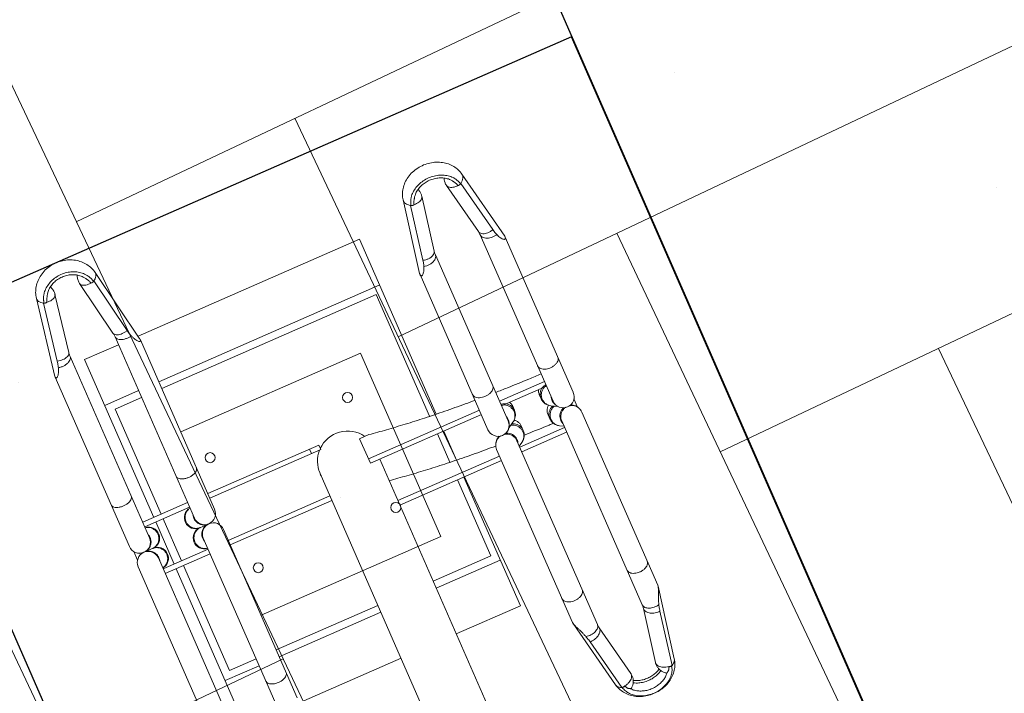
# Model space of a CAD drawing. Header units: metres. Extents: x 134157 to 138734, y 451157 to 455772.
# Tile 504 of 656: x 136619.703 to 136620.686, y 453797.764 to 453798.436. Entities that reach past the tile are written whole.
import ezdxf

# ---------------------------------------------------------------- set-up
doc = ezdxf.new("R2010")
doc.units = ezdxf.units.M
doc.linetypes.add('HIDDEN', pattern=[9.525, 6.35, -3.175])
doc.layers.add('-DR-alg-hulplijnen', color=210, linetype='Continuous', plot=False)
doc.layers.add('-DR-nw-gr-arc-gras', color=7, linetype='Continuous', true_color=0xb5d5a4)
for name, color, linetype in [('-DR-nw-inr-fietsparkeren Tulip enkele beugel', 2, 'Continuous'), ('-DR-nw-maatvoering', 3, 'Continuous'), ('VELOPA-FIG15HIDDEN', 1, 'HIDDEN'), ('VELOPA-FIG25', 1, 'Continuous')]:
    doc.layers.add(name, color=color, linetype=linetype)
doc.layers.add('-DR-nw-vh-arc-sbs df bruinrood Broeder Alarmstraat', color=7, linetype='Continuous', lineweight=9, true_color=0xd8beb6)
doc.styles.add('2-5TXT', font='arial.ttf')
doc.styles.add('Drong', font='txt', dxfattribs={"height": 1.8})
doc.dimstyles.new('Drong', dxfattribs={"dimtxt": 1.8, "dimasz": 2.5, "dimexe": 0, "dimexo": 0, "dimgap": 0.9, "dimtad": 1, "dimzin": 0, "dimdsep": 46, "dimtxsty": 'Drong', "dimblk": 'dimblk-wit', "dimcen": 0, "dimse1": 1, "dimse2": 1, "dimclrd": 256, "dimclre": 1, "dimclrt": 7, "dimadec": 0, "dimazin": 0, "dimtfac": 1, "dimtmove": 0, "dimatfit": 3, "dimfxl": 1, "dimtolj": 1, "dimtzin": 0, "dimarcsym": 0})
doc.dimstyles.new('VELOPA-drukwerk', dxfattribs={"dimscale": 0, "dimtxt": 2.5, "dimasz": 2, "dimexe": 1, "dimexo": 1, "dimgap": 1, "dimtad": 1, "dimdec": 0, "dimdsep": 46, "dimtxsty": '2-5TXT', "dimcen": 8, "dimadec": 1, "dimazin": 0, "dimtfac": 1, "dimtdec": 0, "dimtmove": 0, "dimatfit": 3, "dimfxl": 1, "dimtolj": 1, "dimtzin": 0, "dimarcsym": 0})
pattern_1 = [(115.335625, (136419.71802, 453326.2367), (-0.223681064, -0.105903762), [0.06, -0.187485]), (205.335625, (136419.71802, 453326.2367), (0.105903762, -0.223681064), [0.06, -0.187485])]

# ---------------------------------------------------------------- blocks, each defined once
blk = doc.blocks.new('*D482')
at = {"layer": '-DR-alg-hulplijnen', "color": 0, "lineweight": -2, "ltscale": 4, "transparency": 16777216}
for p, q in [((0, -770.72), (0, -1064.73)), ((3625, -770.72), (3625, -1064.73)), ((41.43, -1044.01), (3583.57, -1044.01))]:
    blk.add_line(p, q, dxfattribs=at)
at = {"layer": '-DR-alg-hulplijnen', "color": 0, "ltscale": 4, "transparency": 16777216}
for points in [[(41.43, -1037.1), (41.43, -1050.92), (0, -1044.01)], [(3583.57, -1037.1), (3583.57, -1050.92), (3625, -1044.01)]]:
    blk.add_solid(points, dxfattribs=at)
at = {"layer": 'Defpoints', "color": 0, "ltscale": 4, "transparency": 16777216}
for p in [(0, -750), (3625, -750), (3625, -1044.01)]:
    blk.add_point(p, dxfattribs=at)
at = {"layer": '-DR-alg-hulplijnen', "color": 0, "ltscale": 4, "transparency": 16777216, "insert": (1812.5, -996.83), "char_height": 51.792, "attachment_point": 5, "style": '2-5TXT'}
blk.add_mtext('\\A1;3625', dxfattribs=at)
blk = doc.blocks.new('*D481')
at = {"layer": '-DR-alg-hulplijnen', "color": 0, "lineweight": -2, "ltscale": 4, "transparency": 16777216}
for p, q in [((3645.72, 0), (4009.12, 0)), ((3988.4, -41.43), (3988.4, -708.57)), ((3645.72, -750), (4009.12, -750))]:
    blk.add_line(p, q, dxfattribs=at)
at = {"layer": '-DR-alg-hulplijnen', "color": 0, "ltscale": 4, "transparency": 16777216}
for points in [[(3981.5, -41.43), (3995.31, -41.43), (3988.4, 0)], [(3981.5, -708.57), (3995.31, -708.57), (3988.4, -750)]]:
    blk.add_solid(points, dxfattribs=at)
at = {"layer": 'Defpoints', "color": 0, "ltscale": 4, "transparency": 16777216}
for p in [(3625, 0), (3625, -750), (3988.4, -750)]:
    blk.add_point(p, dxfattribs=at)
at = {"layer": '-DR-alg-hulplijnen', "color": 0, "ltscale": 4, "transparency": 16777216, "insert": (3941.24, -375), "char_height": 51.792, "attachment_point": 5, "rotation": 90, "style": '2-5TXT'}
blk.add_mtext('\\A1;750', dxfattribs=at)
blk = doc.blocks.new('dimblk-wit')
at = {"color": 7}
blk.add_line((0, -0.33333), (0, 0.33333), dxfattribs=at)
blk.add_solid([(0, 0), (-0.8, 0.2), (-0.8, -0.2)], dxfattribs=at)
blk = doc.blocks.new('*D634')
at = {"layer": '-DR-nw-maatvoering', "lineweight": -2, "transparency": 16777216}
blk.add_line((136616.46966, 453791.64601), (136622.29683, 453806.2632), dxfattribs=at)
at = {"layer": 'Defpoints', "color": 0, "transparency": 16777216}
for p in [(136622.48198, 453806.72765), (136622.8896, 453806.56515), (136616.69212, 453791.01906)]:
    blk.add_point(p, dxfattribs=at)
at = {"layer": '-DR-nw-maatvoering', "lineweight": -2, "transparency": 16777216, "xscale": 0.5, "yscale": 0.5, "zscale": 0.5}
for p, rotation in [((136622.48198, 453806.72765), 68.26520454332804), ((136616.2845, 453791.18156), 248.2652045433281)]:
    blk.add_blockref('dimblk-wit', p, dxfattribs=dict(at, rotation=rotation))
at = {"layer": '-DR-nw-maatvoering', "color": 7, "transparency": 16777216, "insert": (136619.04541, 453799.08928), "char_height": 0.36, "attachment_point": 5, "rotation": 68.2652, "style": 'Drong'}
blk.add_mtext('\\A1;16.75', dxfattribs=at)
blk = doc.blocks.new('Fietsenrek Tulip enkel')
at = {"layer": '-DR-alg-hulplijnen', "ltscale": 4}
for p, q in [((0, -750), (0, 0)), ((1925, 0), (0, 0)), ((0, -750), (0, 0)), ((1925, -750), (0, -750))]:
    blk.add_line(p, q, dxfattribs=at)
at = {"layer": 'VELOPA-FIG15HIDDEN', "color": 252, "linetype": 'Continuous', "lineweight": 9}
for p, q in [((272.07, -212), (272.07, -163)), ((277.07, -212), (277.07, -163)), ((323.07, -212), (323.07, -163)), ((277.07, -355), (277.07, -234)), ((323.07, -344.85), (323.07, -234)), ((309.46, -395), (309.46, -516)), ((354.69, -516), (354.69, -405.15)), ((309.46, -538), (309.46, -587)), ((354.69, -587), (354.69, -538))]:
    blk.add_line(p, q, dxfattribs=at)
for points, start_tangent, end_tangent in [([(332.84, -405.15), (335.47, -423.24), (337.87, -442.53), (339.99, -462.76), (341.83, -483.8), (343.37, -505.54), (344.03, -516.62)], (0.154868, -0.987935), (0.055549, -0.998456)), ([(345.42, -546.95), (345.55, -550.64), (346.16, -573.73), (346.25, -578.43)], (0.036012, -0.999351), (0.016893, -0.999857))]:
    blk.add_spline(points, degree=3, dxfattribs=dict(at, start_tangent=start_tangent, end_tangent=end_tangent))
at = {"layer": 'VELOPA-FIG25', "color": 252, "linetype": 'Continuous', "lineweight": 9}
for p, q in [((103.45, -141.09), (24.76, -155.41)), ((103.5, -141.08), (104.33, -141)), ((289.07, -141), (104.33, -141)), ((295.31, -143), (304.89, -143)), ((494.84, -141), (311.07, -141)), ((90.53, -149.36), (31.82, -160.04)), ((299.22, -148), (300.84, -148)), ((300.07, -152), (300.07, -162)), ((87.18, -163.39), (28.48, -174.07)), ((289.07, -163), (91.51, -163)), ((507.49, -163), (311.07, -163)), ((328.07, -212), (328.07, -163)), ((272.07, -175), (100.07, -175)), ((100.07, -175), (100.07, -212)), ((150.07, -175), (150.07, -212)), ((323.07, -175), (277.07, -175)), ((500.07, -175), (328.07, -175)), ((450.07, -175), (450.07, -212)), ((272.07, -183), (157.57, -183)), ((157.57, -183), (157.57, -212)), ((323.07, -183), (277.07, -183)), ((442.57, -183), (328.07, -183)), ((442.57, -212), (442.57, -183)), ((28.48, -200.93), (87.18, -211.61)), ((31.82, -214.96), (90.53, -225.64)), ((91.51, -212), (289.07, -212)), ((300.07, -213), (300.07, -223)), ((311.07, -212), (507.49, -212)), ((103.45, -233.91), (24.76, -219.59)), ((100.07, -233.29), (100.07, -475)), ((104.33, -234), (103.5, -233.92)), ((104.33, -234), (289.07, -234)), ((150.07, -234), (150.07, -475)), ((157.57, -234), (157.57, -468)), ((272.07, -355), (272.07, -234)), ((311.07, -234), (494.84, -234)), ((328.07, -344.85), (328.07, -234)), ((442.57, -344.85), (442.57, -234)), ((450.07, -234), (450.07, -344.85)), ((500.07, -233.11), (500.07, -344.85)), ((277.07, -345), (272.07, -345)), ((298.66, -344.85), (630.26, -344.85)), ((277.07, -355), (272.07, -355)), ((309.46, -395), (282.68, -395)), ((282.68, -395), (282.68, -405)), ((304.54, -395), (304.54, -516)), ((309.46, -405.15), (630.25, -405.15)), ((359.61, -516), (359.61, -405.15)), ((442.57, -468), (442.57, -405.15)), ((450.07, -405.15), (450.07, -475)), ((500.07, -405.15), (500.07, -475)), ((157.57, -468), (290.3, -468)), ((309.46, -468), (340.45, -468)), ((359.61, -468), (442.57, -468)), ((290.91, -475), (100.07, -475)), ((341.06, -475), (309.46, -475)), ((500.07, -475), (359.61, -475)), ((155.58, -516.13), (81.68, -530.44)), ((155.61, -516.12), (156.75, -516)), ((325.91, -516), (156.75, -516)), ((536.17, -516), (347.52, -516)), ((537.37, -516.13), (536.17, -516)), ((537.4, -516.14), (610.29, -530.44)), ((144.87, -524.36), (89.71, -535.04)), ((337.15, -522.16), (336.35, -523.53)), ((615.29, -535.04), (560.89, -524.36)), ((140.88, -538.37), (85.72, -549.05)), ((325.91, -538), (144.71, -538)), ((304.54, -538), (304.54, -587)), ((329.17, -541.84), (332.98, -535.37)), ((548.04, -538), (347.52, -538)), ((353.35, -538), (351.08, -541.84)), ((359.61, -587), (359.61, -538)), ((551.78, -538.37), (552.61, -538.45)), ((606.18, -549.04), (551.78, -538.37)), ((314.45, -548), (318.8, -548)), ((340.72, -548), (336.36, -548)), ((85.72, -575.95), (140.88, -586.63)), ((318.8, -577), (314.45, -577)), ((336.36, -577), (340.72, -577)), ((551.78, -586.63), (606.18, -575.96)), ((89.71, -589.96), (144.87, -600.64)), ((144.71, -587), (325.83, -587)), ((332.98, -589.63), (329.17, -583.16)), ((347.52, -587), (548.04, -587)), ((351.08, -583.16), (353.35, -587)), ((551.78, -586.63), (552.61, -586.55)), ((560.89, -600.64), (615.29, -589.96)), ((155.58, -608.87), (81.68, -594.56)), ((537.38, -608.87), (610.29, -594.56)), ((156.75, -609), (155.61, -608.88)), ((156.75, -609), (325.83, -609)), ((332.17, -607), (341.13, -607)), ((336.13, -602), (336.66, -602)), ((336.35, -601.47), (337.15, -602.84)), ((347.52, -609), (536.17, -609)), ((536.17, -609), (537.38, -608.87))]:
    blk.add_line(p, q, dxfattribs=at)
at = {"layer": 'VELOPA-FIG25', "color": 252, "lineweight": 9, "ltscale": 4}
for p, q in [((204.68, -430.11), (204.68, -234)), ((404.68, -430.11), (404.68, -234)), ((204.68, -430.11), (404.68, -430.11))]:
    blk.add_line(p, q, dxfattribs=at)
at = {"layer": 'VELOPA-FIG25', "color": 252, "lineweight": 9}
for centre in [(240.07, -250.5), (360.07, -250.5), (240.07, -400.5), (360.07, -400.5)]:
    blk.add_circle(centre, 5, dxfattribs=at)
at = {"layer": 'VELOPA-FIG25', "color": 252, "linetype": 'Continuous', "lineweight": 9}
for centre, radius, start, end in [((289.07, -152), 11, 270, 90), ((311.07, -152), 11, 90, 270), ((289.07, -162), 11, 185.22659, 0), ((311.07, -162), 11, 180, 354.7786), ((289.07, -213), 11, 0, 174.77355), ((311.07, -213), 11, 5.22154, 180), ((289.07, -223), 11, 270, 90), ((311.07, -223), 11, 90, 270), ((298.44, -375), 30.15, 90, 135), ((300.07, -375), 30.25, 88.04586, 96.65236), ((298.44, -375), 30.15, 138.16915, 238.34468), ((325.98, -527), 11, 270, 90), ((325.98, -598), 11, 270, 90)]:
    blk.add_arc(centre, radius, start, end, dxfattribs=at)
for points, start_tangent, end_tangent in [([(104.33, -141), (105.18, -141.17), (105.6, -141.69), (105.47, -142.5), (104.77, -143.48), (103.53, -144.56), (101.77, -145.66), (99.6, -146.72), (97.03, -147.72)], (1, 0), (-0.941904, -0.335883)), ([(243.54, -163), (245.23, -162.55), (246.78, -161.25), (248.07, -159.2), (248.99, -156.57), (249.47, -153.57), (249.47, -150.43), (248.99, -147.43), (248.07, -144.8), (246.78, -142.75), (245.23, -141.45), (243.54, -141)], (1, 0), (-1, 0)), ([(24.76, -155.41), (19.14, -157.07), (13.87, -159.94), (9.11, -164.03), (5.22, -169.1), (2.33, -174.99), (0.59, -181.39), (0.07, -188.01), (0.77, -194.58), (2.64, -200.81), (5.58, -206.47), (9.41, -211.28), (14.05, -215.18), (19.19, -217.95), (24.76, -219.59)], (-0.983851, -0.178987), (0.983851, -0.178987)), ([(30.3, -157.97), (30.16, -157.81), (28.33, -156.25), (26.43, -155.44), (24.76, -155.41)], (-0.664445, 0.747337), (-0.984307, -0.176465)), ([(90.53, -149.36), (91.16, -152.21), (91.37, -155.1), (91.14, -157.8), (90.49, -160.13), (89.46, -161.93), (88.14, -163.06), (87.18, -163.39)], (0.285893, -0.958262), (-0.983181, -0.182632)), ([(97.03, -147.72), (95.09, -148.33), (92.92, -148.87), (90.53, -149.36)], (-0.941902, -0.335887), (-0.983851, -0.178987)), ([(91.51, -163), (93.18, -162.57), (94.71, -161.3), (95.99, -159.31), (96.92, -156.73), (97.43, -153.79), (97.46, -150.71), (97.03, -147.72)], (1, 0.000011), (-0.22413, 0.974559)), ([(289.16, -163.63), (292.17, -163.19), (295.02, -161.91), (297.39, -159.88), (299.08, -157.27), (299.96, -154.3), (300.07, -152.75)], (0.999968, 0.008039), (0, 1)), ([(310.99, -163.63), (308.23, -163.26), (305.57, -162.18), (303.3, -160.45), (301.55, -158.19), (300.45, -155.57), (300.07, -152.75)], (-0.999973, 0.00737), (0, 1)), ([(24.18, -163.89), (22.9, -164.83), (19.08, -168.65), (16.05, -173.35), (13.94, -178.73), (12.86, -184.53), (12.86, -190.47), (13.94, -196.27), (16.05, -201.65), (19.08, -206.35), (22.9, -210.17), (24.18, -211.11)], (-0.824515, -0.56584), (0.824513, -0.565843)), ([(26.44, -166.51), (23.96, -168.21), (20.78, -171.45), (18.25, -175.44), (16.49, -180.01), (15.59, -184.93), (15.58, -189.98), (16.47, -194.91), (18.22, -199.49), (20.75, -203.51), (23.94, -206.78), (26.44, -208.49)], (-0.868033, -0.496506), (0.868033, -0.496507)), ([(24.23, -163.85), (24.18, -163.89)], (-0.825955, -0.563736), (-0.824515, -0.56584)), ([(28.95, -161.43), (27.32, -162.1), (24.23, -163.85)], (-0.940515, -0.339753), (-0.825955, -0.563736)), ([(28.3, -165.34), (27.29, -165.99), (26.44, -166.51)], (-0.843505, -0.537121), (-0.868096, -0.496396)), ([(32.54, -163.59), (31.44, -163.84), (30.36, -164.21), (29.32, -164.73), (28.3, -165.34)], (-0.983851, -0.178987), (-0.843505, -0.537121)), ([(28.48, -174.07), (29.37, -173.77), (30.66, -172.72), (31.68, -171.06), (32.35, -168.88), (32.65, -166.34), (32.54, -163.59)], (0.983331, 0.181823), (-0.109832, 0.99395)), ([(29.97, -161.09), (28.95, -161.43)], (-0.95722, -0.289363), (-0.940515, -0.339753)), ([(32.13, -160.57), (29.97, -161.09)], (-0.983851, -0.178987), (-0.95722, -0.289363)), ([(31.82, -160.04), (30.3, -157.97)], (-0.522561, 0.852602), (-0.664445, 0.747337)), ([(32.13, -160.57), (31.98, -160.3), (31.82, -160.04)], (-0.492704, 0.870197), (-0.522561, 0.852602)), ([(32.54, -163.59), (32.66, -162.61), (32.52, -161.54), (32.13, -160.57)], (0.277119, 0.960836), (-0.492704, 0.870197)), ([(91.51, -163), (90.06, -163.04), (88.62, -163.17), (87.18, -163.39)], (-1, -0.00001), (-0.983851, -0.178987)), ([(278.22, -163), (279.07, -165.77), (280.76, -168.38), (283.13, -170.4), (285.98, -171.69), (289.07, -172.13)], (0.163153, -0.986601), (1, 0)), ([(285.53, -163.05), (285.98, -163.19), (288.99, -163.63)], (0.947786, -0.318908), (0.999968, -0.008039)), ([(288.99, -163.63), (289.07, -163.63)], (0.999968, -0.008039), (1, 0)), ([(289.07, -172.13), (292.17, -171.69), (295.02, -170.4), (297.39, -168.38), (299.08, -165.77), (299.96, -162.8), (300.05, -162)], (1, 0), (0.06937, 0.997591)), ([(289.07, -163.63), (289.16, -163.63)], (1, 0), (0.999968, 0.008039)), ([(300.05, -162), (300.07, -161.25)], (0.06937, 0.997591), (0, 1)), ([(300.1, -161.99), (300.07, -161.25)], (-0.069162, 0.997605), (0, 1)), ([(311.07, -172.13), (308.23, -171.76), (305.57, -170.67), (303.3, -168.94), (301.55, -166.69), (300.45, -164.07), (300.1, -161.99)], (-1, 0), (-0.069162, 0.997605)), ([(311.07, -163.63), (310.99, -163.63)], (-1, 0), (-0.999973, 0.00737)), ([(321.93, -163.01), (321.7, -164.07), (320.6, -166.69), (318.85, -168.94), (316.57, -170.67), (313.92, -171.76), (311.07, -172.13)], (-0.163854, -0.986485), (-1, 0)), ([(311.16, -163.63), (311.07, -163.63)], (-0.999973, -0.00737), (-1, 0)), ([(314.58, -163.06), (313.92, -163.26), (311.16, -163.63)], (-0.948795, -0.315892), (-0.999973, -0.00737)), ([(28.48, -174.07), (24.93, -174.25), (21.42, -173.52), (19.89, -172.88)], (-0.983851, -0.178987), (-0.898158, 0.439672)), ([(28.48, -200.93), (24.93, -200.75), (21.42, -201.48), (19.89, -202.12)], (-0.983851, 0.178987), (-0.898127, -0.439737)), ([(32.54, -211.41), (32.65, -208.66), (32.35, -206.12), (31.68, -203.94), (30.66, -202.28), (29.37, -201.23), (28.48, -200.93)], (0.109832, 0.99395), (-0.98333, 0.181828)), ([(278.22, -212), (279.07, -209.23), (280.76, -206.62), (283.13, -204.6), (285.98, -203.31), (289.07, -202.87)], (0.163151, 0.986601), (1, 0)), ([(289.07, -202.87), (292.17, -203.31), (295.02, -204.6), (297.39, -206.62), (299.08, -209.23), (299.96, -212.2), (300.05, -213)], (1, 0), (0.06937, -0.997591)), ([(311.07, -202.87), (308.23, -203.24), (305.57, -204.33), (303.3, -206.06), (301.55, -208.31), (300.45, -210.93), (300.1, -213.01)], (-1, 0), (-0.069162, -0.997605)), ([(321.93, -211.99), (321.7, -210.93), (320.6, -208.31), (318.85, -206.06), (316.57, -204.33), (313.92, -203.24), (311.07, -202.87)], (-0.163856, 0.986484), (-1, 0)), ([(24.18, -211.11), (24.23, -211.15)], (0.824513, -0.565843), (0.825955, -0.563736)), ([(24.23, -211.15), (27.32, -212.9), (28.95, -213.57)], (0.825955, -0.563736), (0.940547, -0.339662)), ([(26.44, -208.49), (27.28, -209), (28.29, -209.65)], (0.868097, -0.496395), (0.843367, -0.537337)), ([(28.29, -209.65), (29.31, -210.26), (30.35, -210.78), (31.43, -211.15), (32.54, -211.41)], (0.843367, -0.537337), (0.983851, -0.178987)), ([(28.95, -213.57), (29.97, -213.91)], (0.940547, -0.339662), (0.95722, -0.289363)), ([(29.97, -213.91), (32.13, -214.43)], (0.95722, -0.289363), (0.983851, -0.178987)), ([(30.3, -217.03), (31.82, -214.96)], (0.664445, 0.747337), (0.522561, 0.852602)), ([(32.13, -214.43), (31.98, -214.7), (31.82, -214.96)], (-0.492704, -0.870197), (-0.522561, -0.852602)), ([(32.54, -211.41), (32.66, -212.39), (32.52, -213.46), (32.13, -214.43)], (0.277119, -0.960836), (-0.492704, -0.870197)), ([(90.53, -225.64), (91.16, -222.79), (91.37, -219.9), (91.14, -217.2), (90.49, -214.87), (89.46, -213.07), (88.14, -211.94), (87.18, -211.61)], (0.285893, 0.958262), (-0.983181, 0.182632)), ([(87.18, -211.61), (88.62, -211.83), (90.06, -211.96), (91.51, -212)], (0.983851, -0.178987), (1, 0)), ([(91.51, -212), (93.18, -212.43), (94.71, -213.7), (95.99, -215.69), (96.92, -218.27), (97.43, -221.21), (97.46, -224.29), (97.03, -227.28)], (1, 0), (-0.224064, -0.974575)), ([(243.54, -212), (245.23, -212.45), (246.78, -213.75), (248.07, -215.8), (248.99, -218.43), (249.47, -221.43), (249.47, -224.57), (248.99, -227.57), (248.07, -230.2), (246.78, -232.25), (245.23, -233.55), (243.54, -234)], (1, 0), (-1, 0)), ([(285.53, -211.95), (285.98, -211.81), (288.99, -211.37)], (0.947784, 0.318914), (0.999968, 0.00804)), ([(288.99, -211.37), (289.07, -211.37)], (0.999968, 0.00804), (1, 0)), ([(289.07, -211.37), (289.16, -211.37)], (1, 0), (0.999968, -0.00804)), ([(289.16, -211.37), (292.17, -211.81), (295.02, -213.09), (297.39, -215.12), (299.08, -217.73), (299.96, -220.7), (300.07, -222.25)], (0.999968, -0.00804), (0, -1)), ([(300.05, -213), (300.07, -213.75)], (0.06937, -0.997591), (0, -1)), ([(310.99, -211.37), (308.23, -211.74), (305.57, -212.82), (303.3, -214.55), (301.55, -216.81), (300.45, -219.43), (300.07, -222.25)], (-0.999973, -0.00737), (0, -1)), ([(300.1, -213.01), (300.07, -213.75)], (-0.069162, -0.997605), (0, -1)), ([(311.07, -211.37), (310.99, -211.37)], (-1, 0), (-0.999973, -0.00737)), ([(311.16, -211.37), (311.07, -211.37)], (-0.999973, 0.00737), (-1, 0)), ([(314.58, -211.94), (313.92, -211.74), (311.16, -211.37)], (-0.948797, 0.315886), (-0.999973, 0.00737)), ([(466.99, -212), (468.59, -212.37), (470.07, -213.47), (471.34, -215.22), (472.32, -217.5), (472.94, -220.15), (473.15, -223), (472.94, -225.85), (472.32, -228.5), (471.34, -230.78), (470.07, -232.53), (468.59, -233.63), (466.99, -234)], (1, 0), (-1, 0)), ([(24.76, -219.59), (26.43, -219.56), (28.33, -218.75), (30.16, -217.19), (30.3, -217.03)], (0.984307, -0.176465), (0.664445, 0.747337)), ([(90.53, -225.64), (92.92, -226.13), (95.09, -226.67), (97.03, -227.28)], (0.983851, -0.178987), (0.941904, -0.335883)), ([(97.03, -227.28), (99.61, -228.29), (101.78, -229.34), (103.54, -230.45), (104.79, -231.53), (105.47, -232.51), (105.6, -233.31), (105.18, -233.83), (104.33, -234)], (0.941904, -0.335883), (-1, 0)), ([(301.7, -344.87), (300.51, -344.85)], (-0.99923, 0.039239), (-1, 0.000004)), ([(282.68, -405), (285.33, -423.24), (287.72, -442.53), (289.84, -462.76), (291.68, -483.8), (293.23, -505.54), (293.85, -516)], (0.155063, -0.987905), (0.055968, -0.998433)), ([(156.75, -516), (157.74, -516.17), (158.34, -516.69), (158.4, -517.5), (157.89, -518.48), (156.84, -519.56), (155.28, -520.66), (153.31, -521.72), (150.95, -522.72)], (1, 0), (-0.932927, -0.360065)), ([(287.55, -538), (289.46, -537.55), (291.21, -536.25), (292.67, -534.2), (293.71, -531.57), (294.25, -528.57), (294.25, -525.43), (293.71, -522.43), (292.67, -519.8), (291.21, -517.75), (289.46, -516.45), (287.55, -516)], (1, 0), (-1, 0)), ([(336.68, -525.38), (336.93, -524.15), (338.03, -521.5), (339.77, -519.22), (342.04, -517.47), (344.68, -516.37), (347.52, -516)], (0.146745, 0.989174), (1, 0.000001)), ([(347.52, -516), (344.82, -516.32), (342.3, -517.24), (340.16, -518.63), (338.46, -520.31), (337.15, -522.16)], (-1, -0.000001), (-0.508282, -0.86119)), ([(510.07, -538), (511.86, -537.63), (513.53, -536.53), (514.96, -534.78), (516.06, -532.5), (516.76, -529.85), (516.99, -527), (516.76, -524.15), (516.06, -521.5), (514.96, -519.22), (513.53, -517.47), (511.86, -516.37), (510.07, -516)], (1, 0), (-1, 0)), ([(554.41, -522.72), (551.44, -521.69), (548.66, -520.63), (546.07, -519.55), (543.64, -518.48), (541.37, -517.49), (539.33, -516.69), (537.55, -516.17), (537.37, -516.13)], (-0.951021, 0.309127), (-0.981045, 0.193781)), ([(81.68, -530.44), (76.3, -532.1), (71.23, -534.97), (66.6, -539.1), (62.84, -544.21), (60.06, -550.14), (58.41, -556.57), (57.95, -563.19), (58.65, -569.74), (60.46, -575.93), (63.32, -581.57), (67, -586.33), (71.46, -590.2), (76.36, -592.92), (81.68, -594.56)], (-0.981767, -0.19009), (0.981767, -0.19009)), ([(89.71, -535.04), (87.89, -532.81), (85.85, -531.25), (83.73, -530.44), (81.68, -530.44)], (-0.555703, 0.831381), (-0.98182, -0.189817)), ([(144.87, -524.36), (145.51, -527.21), (145.68, -530.1), (145.35, -532.8), (144.56, -535.13), (143.36, -536.93), (141.84, -538.06), (140.88, -538.37)], (0.298566, -0.954389), (-0.98157, -0.191104)), ([(144.71, -538), (146.59, -537.57), (148.32, -536.3), (149.77, -534.31), (150.82, -531.73), (151.39, -528.79), (151.43, -525.71), (150.95, -522.72)], (1, 0.000011), (-0.251596, 0.967832)), ([(150.95, -522.72), (149.15, -523.33), (147.11, -523.87), (144.87, -524.36)], (-0.932926, -0.360069), (-0.981767, -0.19009)), ([(346.77, -538.63), (343.93, -538.26), (341.27, -537.18), (338.98, -535.45), (337.21, -533.19), (336.16, -530.85)], (-1, 0), (-0.29808, 0.954541)), ([(336.37, -523.78), (337.07, -522.31), (337.15, -522.16)], (0.356714, 0.934214), (0.508346, 0.861153)), ([(347.52, -538), (344.68, -537.63), (342.04, -536.53), (339.77, -534.78), (338.03, -532.5), (336.93, -529.85), (336.68, -528.62)], (-1, 0), (-0.146748, 0.989174)), ([(548.04, -538), (549.72, -537.67), (551.31, -536.69), (552.7, -535.13), (553.8, -533.08), (554.56, -530.66), (554.93, -528.02), (554.88, -525.32), (554.41, -522.72)], (1, 0), (-0.256996, 0.966413)), ([(552.61, -538.45), (554.25, -538.15), (555.87, -537.28), (557.38, -535.88), (558.7, -534.03), (559.76, -531.82), (560.51, -529.39), (560.89, -526.85), (560.89, -524.36)], (1, 0), (-0.078086, 0.996947)), ([(560.89, -524.36), (558.61, -523.87), (556.45, -523.33), (554.41, -522.72)], (-0.981275, 0.192614), (-0.951021, 0.309127)), ([(610.29, -530.44), (612.26, -531.25), (613.96, -532.81), (615.29, -535.04)], (0.981263, -0.192671), (0.404108, -0.914711)), ([(610.29, -594.56), (615.62, -592.89), (620.65, -590.02), (625.25, -585.88), (628.98, -580.77), (631.73, -574.82), (633.36, -568.39), (633.81, -561.77), (633.11, -555.23), (631.31, -549.04), (628.48, -543.41), (624.83, -538.67), (620.4, -534.8), (615.56, -532.08), (610.29, -530.44)], (0.981275, 0.192614), (-0.981275, 0.192614)), ([(82.33, -539.07), (81.38, -539.83), (77.79, -543.65), (74.94, -548.35), (72.96, -553.73), (71.95, -559.53), (71.95, -565.47), (72.96, -571.27), (74.94, -576.65), (77.79, -581.35), (81.38, -585.17), (82.33, -585.93)], (-0.798743, -0.601673), (0.79874, -0.601676)), ([(82.37, -539.04), (82.33, -539.07)], (-0.800286, -0.599618), (-0.798743, -0.601673)), ([(86.48, -536.66), (85.53, -537.1), (82.37, -539.04)], (-0.920843, -0.389933), (-0.800286, -0.599618)), ([(90.44, -538.59), (89.4, -538.84), (88.39, -539.21), (87.39, -539.73), (86.41, -540.34), (85.41, -540.99), (84.78, -541.38)], (-0.981767, -0.19009), (-0.859726, -0.510755)), ([(85.72, -549.05), (86.61, -548.77), (88.09, -547.72), (89.28, -546.06), (90.1, -543.88), (90.49, -541.34), (90.44, -538.59)], (0.981648, 0.190704), (-0.099991, 0.994988)), ([(87.85, -536.14), (86.48, -536.66)], (-0.948914, -0.315534), (-0.920843, -0.389933)), ([(90.05, -535.57), (87.85, -536.14)], (-0.981767, -0.19009), (-0.948914, -0.315534)), ([(90.05, -535.57), (89.88, -535.3), (89.71, -535.04)], (-0.524241, 0.85157), (-0.555703, 0.831381)), ([(90.44, -538.59), (90.6, -537.61), (90.46, -536.54), (90.05, -535.57)], (0.330721, 0.943729), (-0.524241, 0.85157)), ([(144.71, -538), (143.42, -538.04), (142.14, -538.17), (140.88, -538.37)], (-1, -0.00001), (-0.981767, -0.19009)), ([(294.92, -538), (295.4, -550.64), (296.02, -573.73), (296.23, -587)], (0.041638, -0.999133), (0.011799, -0.99993)), ([(307.89, -538.01), (307.96, -538.57), (308.84, -541.57), (310.52, -544.2), (312.88, -546.25), (314.8, -547.24)], (0.090936, -0.995857), (0.930369, -0.366625)), ([(308.9, -538), (309.79, -540.77), (311.51, -543.38), (313.89, -545.4), (316.74, -546.69), (319.84, -547.13)], (0.174882, -0.984589), (1, 0)), ([(321.31, -538.05), (321.76, -538.19), (324.85, -538.63)], (0.947822, -0.3188), (1, 0)), ([(324.85, -538.63), (325.68, -538.6)], (1, 0), (0.997121, 0.075833)), ([(325.68, -538.6), (325.99, -538.57)], (0.997121, 0.075833), (0.994588, 0.103899)), ([(325.99, -538.57), (326.06, -538.57)], (0.994588, 0.103899), (0.993922, 0.110083)), ([(326.06, -538.57), (327.93, -538.19), (330.75, -536.91), (330.94, -536.78)], (0.993922, 0.110083), (0.829471, 0.55855)), ([(336.69, -547.23), (335.24, -546.53), (332.97, -544.78), (331.23, -542.5), (330.2, -540.06)], (-0.929245, 0.369464), (-0.277578, 0.960703)), ([(341.75, -547.13), (338.91, -546.76), (336.25, -545.67), (333.96, -543.94), (332.19, -541.69), (331.06, -539.07), (330.97, -538.73)], (-1, 0), (-0.240806, 0.970573)), ([(347.59, -538.6), (346.77, -538.63)], (-0.997167, -0.075223), (-1, 0)), ([(350.25, -538.06), (349.6, -538.26), (347.59, -538.6)], (-0.948032, -0.318175), (-0.997167, -0.075223)), ([(551.78, -538.37), (550.54, -538.16), (549.29, -538.04), (548.04, -538)], (-0.981275, 0.192614), (-1, 0)), ([(615.17, -538.59), (614.57, -541.34), (613.55, -543.88), (612.19, -546.06), (610.57, -547.72), (608.8, -548.77), (607.01, -549.12), (606.18, -549.04)], (-0.137409, -0.990514), (-0.981207, 0.192957)), ([(615.17, -538.59), (615.33, -536.8), (615.29, -535.04)], (0.137409, 0.990514), (-0.078086, 0.996947)), ([(615.17, -538.59), (615.5, -537.88), (615.67, -537.08), (615.68, -536.28), (615.51, -535.57)], (0.514283, 0.857621), (-0.361583, 0.93234)), ([(618.3, -540.09), (617.69, -539.56), (616.94, -539.13), (616.09, -538.82), (615.17, -538.59)], (-0.699873, 0.714268), (-0.981275, 0.192614)), ([(615.51, -535.57), (615.4, -535.3), (615.29, -535.04)], (-0.361583, 0.93234), (-0.404108, 0.914711)), ([(615.51, -589.43), (619.97, -587.9), (624.06, -585.17), (627.6, -581.35), (630.41, -576.65), (632.36, -571.27), (633.36, -565.47), (633.36, -559.53), (632.36, -553.73), (630.41, -548.35), (627.6, -543.65), (624.06, -539.83), (619.97, -537.1), (615.51, -535.57)], (0.981275, 0.192614), (-0.981275, 0.192614)), ([(620.02, -542.6), (619.97, -542.55), (619.74, -542.24), (619.49, -541.78), (619.18, -541.24), (618.79, -540.66), (618.3, -540.09)], (-0.791077, 0.611716), (-0.699873, 0.714268)), ([(84.78, -541.38), (82.28, -543.2), (79.31, -546.43), (76.96, -550.42), (75.31, -554.98), (74.45, -559.91), (74.44, -564.97), (75.28, -569.91), (76.92, -574.51), (79.28, -578.52), (82.26, -581.78), (84.78, -583.62)], (-0.859687, -0.510821), (0.859688, -0.510819)), ([(85.72, -549.05), (82.76, -549.29), (79.8, -548.87), (78.19, -548.35)], (-0.981767, -0.19009), (-0.930607, 0.36602)), ([(309.41, -546.77), (311.36, -547.55), (314.45, -548)], (0.887649, -0.460521), (1, 0)), ([(314.8, -547.24), (315.72, -547.55), (318.8, -548)], (0.930369, -0.366625), (1, 0)), ([(318.8, -548), (321.5, -547.68), (324.02, -546.76), (326.17, -545.36), (327.87, -543.68), (329.17, -541.84)], (1, 0), (0.508282, 0.86119)), ([(319.84, -547.13), (322.92, -546.69), (325.74, -545.4), (328.07, -543.38), (329.17, -541.84)], (1, 0), (0.508374, 0.861137)), ([(336.36, -548), (333.53, -547.63), (330.88, -546.53), (328.61, -544.78), (327.74, -543.79)], (-1, 0), (-0.616132, 0.787643)), ([(340.72, -548), (337.88, -547.63), (336.69, -547.23)], (-1, 0), (-0.929245, 0.369464)), ([(351.08, -541.84), (349.78, -543.69), (348.08, -545.37), (345.95, -546.75), (343.44, -547.68), (340.72, -548)], (-0.508282, -0.86119), (-1, 0)), ([(351.08, -541.84), (349.46, -543.94), (347.21, -545.67), (344.58, -546.76), (341.75, -547.13)], (-0.508346, -0.861153), (-1, 0)), ([(606.18, -549.04), (609.14, -549.29), (612.1, -548.87), (614.95, -547.79), (617.54, -546.07), (619.75, -543.74), (620.34, -542.91)], (0.981275, -0.192614), (0.548469, 0.836171)), ([(613.55, -576.69), (614.04, -575.8), (615.77, -571.71), (616.85, -567.24), (617.22, -562.57), (616.87, -557.88), (615.81, -553.39), (614.08, -549.28), (613.55, -548.31)], (0.504922, 0.863165), (-0.504948, 0.86315)), ([(615.6, -577.64), (617.08, -574.91), (618.77, -570.18), (619.63, -565.1), (619.63, -559.9), (618.77, -554.82), (617.08, -550.09), (615.6, -547.36)], (0.530484, 0.847695), (-0.530484, 0.847695)), ([(620.34, -542.86), (620.29, -542.82), (620.02, -542.6)], (-0.768077, 0.640357), (-0.782709, 0.622388)), ([(620.34, -582.14), (623.07, -579.34), (625.37, -575.8), (627.1, -571.71), (628.18, -567.24), (628.55, -562.57), (628.2, -557.88), (627.14, -553.39), (625.41, -549.28), (623.1, -545.71), (620.34, -542.86)], (0.768079, 0.640355), (-0.768077, 0.640357)), ([(85.72, -575.95), (82.76, -575.71), (79.8, -576.13), (78.19, -576.65)], (-0.981767, 0.19009), (-0.930623, -0.365979)), ([(90.44, -586.41), (90.49, -583.66), (90.1, -581.12), (89.28, -578.94), (88.09, -577.28), (86.61, -576.23), (85.72, -575.95)], (0.099991, 0.994988), (-0.981647, 0.190708)), ([(307.89, -586.99), (307.96, -586.43), (308.84, -583.43), (310.52, -580.8), (312.88, -578.75), (314.8, -577.76)], (0.090934, 0.995857), (0.930369, 0.366625)), ([(308.9, -587), (309.79, -584.23), (311.51, -581.62), (313.89, -579.6), (316.74, -578.31), (319.84, -577.87)], (0.17488, 0.98459), (1, 0)), ([(309.41, -578.23), (311.36, -577.45), (314.45, -577)], (0.887649, 0.460521), (1, 0)), ([(314.8, -577.76), (315.72, -577.45), (318.8, -577)], (0.930369, 0.366625), (1, 0)), ([(329.17, -583.16), (327.87, -581.32), (326.17, -579.64), (324.04, -578.25), (321.52, -577.33), (318.8, -577)], (-0.508282, 0.86119), (-1, 0)), ([(319.84, -577.87), (322.92, -578.31), (325.74, -579.6), (328.07, -581.62), (329.17, -583.16)], (1, 0), (0.508374, -0.861137)), ([(336.36, -577), (333.53, -577.37), (330.88, -578.47), (328.61, -580.22), (327.74, -581.21)], (-1, 0), (-0.616143, -0.787634)), ([(336.69, -577.77), (335.24, -578.47), (332.97, -580.22), (331.23, -582.5), (330.2, -584.94)], (-0.929245, -0.369464), (-0.277578, -0.960703)), ([(341.75, -577.87), (338.91, -578.24), (336.25, -579.33), (333.96, -581.06), (332.19, -583.31), (331.06, -585.93), (330.97, -586.27)], (-1, 0), (-0.240806, -0.970573)), ([(340.72, -577), (337.88, -577.37), (336.69, -577.77)], (-1, 0), (-0.929245, -0.369464)), ([(340.72, -577), (343.42, -577.32), (345.93, -578.24), (348.08, -579.63), (349.78, -581.31), (351.08, -583.16)], (1, 0), (0.508282, -0.86119)), ([(351.08, -583.16), (349.46, -581.06), (347.21, -579.33), (344.58, -578.24), (341.75, -577.87)], (-0.508346, 0.861153), (-1, 0)), ([(606.18, -575.96), (609.14, -575.71), (612.1, -576.13), (614.95, -577.21), (617.54, -578.93), (619.75, -581.26), (620.34, -582.09)], (0.981275, 0.192614), (0.548437, -0.836192)), ([(606.18, -575.96), (607.01, -575.88), (607.05, -575.88)], (0.981207, 0.192956), (0.999968, -0.007991)), ([(607.05, -575.88), (608.8, -576.23), (610.57, -577.28), (612.19, -578.94), (613.55, -581.12), (614.57, -583.66), (615.17, -586.41)], (0.999968, -0.007991), (0.137409, -0.990514)), ([(81.68, -594.56), (83.73, -594.56), (85.85, -593.75), (87.89, -592.19), (89.71, -589.96)], (0.98182, -0.189817), (0.555703, 0.831381)), ([(82.33, -585.93), (82.37, -585.96)], (0.79874, -0.601676), (0.800286, -0.599618)), ([(82.37, -585.96), (85.53, -587.9), (86.49, -588.34)], (0.800286, -0.599618), (0.920907, -0.389783)), ([(84.78, -583.62), (85.4, -584), (86.4, -584.65), (87.38, -585.26), (88.37, -585.78), (89.39, -586.15), (90.44, -586.41)], (0.859727, -0.510754), (0.981767, -0.19009)), ([(86.49, -588.34), (87.85, -588.86)], (0.920907, -0.389783), (0.948914, -0.315534)), ([(87.85, -588.86), (90.05, -589.43)], (0.948914, -0.315534), (0.981767, -0.19009)), ([(90.05, -589.43), (89.88, -589.7), (89.71, -589.96)], (-0.524241, -0.85157), (-0.555703, -0.831381)), ([(90.44, -586.41), (90.6, -587.39), (90.46, -588.46), (90.05, -589.43)], (0.330721, -0.943729), (-0.524241, -0.85157)), ([(144.87, -600.64), (145.51, -597.79), (145.68, -594.9), (145.35, -592.2), (144.56, -589.87), (143.36, -588.07), (141.84, -586.94), (140.88, -586.63)], (0.298566, 0.954389), (-0.98157, 0.191104)), ([(140.88, -586.63), (142.14, -586.83), (143.42, -586.96), (144.71, -587)], (0.981767, -0.19009), (1, 0)), ([(144.71, -587), (146.59, -587.43), (148.32, -588.7), (149.77, -590.69), (150.82, -593.27), (151.39, -596.21), (151.43, -599.29), (150.95, -602.28)], (1, 0), (-0.251534, -0.967848)), ([(287.55, -587), (289.46, -587.45), (291.21, -588.75), (292.67, -590.8), (293.71, -593.43), (294.25, -596.43), (294.25, -599.57), (293.71, -602.57), (292.67, -605.2), (291.21, -607.25), (289.46, -608.55), (287.55, -609)], (1, 0), (-1, 0)), ([(321.31, -586.95), (321.76, -586.81), (324.6, -586.37)], (0.94782, 0.318806), (0.999729, 0.023285)), ([(324.6, -586.37), (324.85, -586.37)], (0.999729, 0.023285), (1, 0)), ([(324.85, -586.37), (325.68, -586.4)], (1, 0), (0.99712, -0.075834)), ([(325.68, -586.4), (326.06, -586.43)], (0.99712, -0.075834), (0.993922, -0.110083)), ([(326.06, -586.43), (327.93, -586.81), (330.75, -588.09), (330.94, -588.22)], (0.993922, -0.110083), (0.829467, -0.558556)), ([(346.77, -586.37), (343.93, -586.74), (341.27, -587.82), (338.98, -589.55), (337.21, -591.81), (336.16, -594.15)], (-1, 0), (-0.298079, -0.954541)), ([(347.52, -587), (344.68, -587.37), (342.04, -588.47), (339.77, -590.22), (338.03, -592.5), (336.93, -595.15), (336.68, -596.38)], (-1, 0), (-0.146745, -0.989174)), ([(347.59, -586.4), (346.77, -586.37)], (-0.997167, 0.075223), (-1, 0)), ([(350.25, -586.94), (349.6, -586.74), (347.59, -586.4)], (-0.948034, 0.318169), (-0.997167, 0.075223)), ([(510.07, -587), (511.86, -587.37), (513.53, -588.47), (514.96, -590.22), (516.06, -592.5), (516.76, -595.15), (516.99, -598), (516.76, -600.85), (516.06, -603.5), (514.96, -605.78), (513.53, -607.53), (511.86, -608.63), (510.07, -609)], (1, 0), (-1, 0)), ([(548.04, -587), (549.29, -586.96), (550.54, -586.84), (551.78, -586.63)], (1, 0), (0.981275, 0.192614)), ([(548.04, -587), (549.72, -587.33), (551.31, -588.31), (552.7, -589.87), (553.8, -591.92), (554.56, -594.34), (554.93, -596.98), (554.88, -599.68), (554.41, -602.28)], (1, 0), (-0.25692, -0.966433)), ([(552.61, -586.55), (554.25, -586.85), (555.87, -587.72), (557.38, -589.12), (558.7, -590.97), (559.76, -593.18), (560.51, -595.61), (560.89, -598.15), (560.89, -600.64)], (1, 0), (-0.078086, -0.996947)), ([(615.29, -589.96), (613.96, -592.19), (612.26, -593.75), (610.29, -594.56)], (-0.404108, -0.914711), (-0.981263, -0.192671)), ([(615.17, -586.41), (616.08, -586.19), (616.93, -585.87), (617.68, -585.44), (618.3, -584.91)], (0.981275, 0.192614), (0.700127, 0.714018)), ([(615.17, -586.41), (615.33, -588.2), (615.29, -589.96)], (0.137409, -0.990514), (-0.078086, -0.996947)), ([(615.17, -586.41), (615.5, -587.12), (615.67, -587.92), (615.68, -588.72), (615.51, -589.43)], (0.514283, -0.857621), (-0.361583, -0.93234)), ([(615.51, -589.43), (615.4, -589.7), (615.29, -589.96)], (-0.361583, -0.93234), (-0.404108, -0.914711)), ([(618.3, -584.91), (618.79, -584.33), (619.19, -583.74), (619.49, -583.21), (619.75, -582.75), (619.97, -582.44), (620.02, -582.4)], (0.700127, 0.714018), (0.793419, 0.608675)), ([(620.02, -582.4), (620.27, -582.2), (620.34, -582.14)], (0.782709, 0.622388), (0.768079, 0.640355)), ([(336.68, -599.62), (336.93, -600.85), (337.59, -602.66)], (0.146748, -0.989174), (0.422468, -0.906378)), ([(144.87, -600.64), (147.11, -601.13), (149.15, -601.67), (150.95, -602.28)], (0.981767, -0.19009), (0.932927, -0.360064)), ([(150.95, -602.28), (153.31, -603.29), (155.29, -604.34), (156.85, -605.45), (157.9, -606.53), (158.4, -607.51), (158.34, -608.31), (157.74, -608.83), (156.75, -609)], (0.932927, -0.360064), (-1, 0)), ([(336.37, -601.22), (337.07, -602.69), (337.15, -602.84)], (0.356715, -0.934213), (0.508346, -0.861153)), ([(337.15, -602.84), (338.46, -604.69), (340.16, -606.37), (342.29, -607.75), (344.8, -608.68), (347.52, -609)], (0.508282, -0.86119), (1, 0)), ([(337.59, -602.66), (338.03, -603.5)], (0.422468, -0.906378), (0.498562, -0.866854)), ([(338.03, -603.5), (339.77, -605.78), (342.04, -607.53), (344.68, -608.63), (347.52, -609)], (0.498562, -0.866854), (1, 0)), ([(537.38, -608.87), (538.91, -608.46), (540.65, -607.81), (542.6, -606.98), (544.7, -606.05), (546.9, -605.09), (549.25, -604.14), (551.75, -603.19), (554.41, -602.28)], (0.981183, 0.193079), (0.951021, 0.309127)), ([(554.41, -602.28), (556.45, -601.67), (558.61, -601.13), (560.89, -600.64)], (0.95102, 0.309129), (0.981275, 0.192614))]:
    blk.add_spline(points, degree=3, dxfattribs=dict(at, start_tangent=start_tangent, end_tangent=end_tangent))
at = {"layer": '-DR-alg-hulplijnen', "ltscale": 4}
dim = blk.add_linear_dim(base=(3988.4, -750), p1=(3625, 0), p2=(3625, -750), angle=90, dimstyle='VELOPA-drukwerk', override={"dimscale": 20.716723}, dxfattribs=at)
dim.commit()
dim.dimension.update_dxf_attribs({"geometry": '*D481', "text_midpoint": (3941.24, -375)})
dim = blk.add_linear_dim(base=(3625, -1044.01), p1=(0, -750), p2=(3625, -750), dimstyle='VELOPA-drukwerk', override={"dimscale": 20.716723}, dxfattribs=at)
dim.commit()
dim.dimension.update_dxf_attribs({"geometry": '*D482', "text_midpoint": (1812.5, -996.83)})

msp = doc.modelspace()

# ---------------------------------------------------------------- hatches: boundary and pattern name
at = {"layer": '-DR-nw-gr-arc-gras', "transparency": 33554687}
h = msp.add_hatch(dxfattribs=at)
h.set_pattern_fill('AGR-BOLLEN', color=256, scale=0.1, pattern_type=2)
h.set_pattern_definition(pattern_1)
edge = h.paths.add_edge_path()
edge.add_arc((-7000776.80952, 3043164.56756), 7592527.99736, 340.056750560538, 340.05722562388)
edge.add_line((136455.78156, 453494.25428), (136455.1236, 453494.49341))
edge.add_arc((380495.22236, 364992.54844), 259592.30355, 160.0666568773, 160.0804453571)
edge.add_line((136433.83229, 453435.76153), (136433.81349, 453435.76834))
edge.add_line((136433.81349, 453435.76834), (136432.1795, 453431.25509))
edge.add_line((136432.1795, 453431.25509), (136432.1983, 453431.24829))
edge.add_line((136432.1983, 453431.24829), (136431.67763, 453429.86961))
edge.add_line((136431.67763, 453429.86961), (136432.33635, 453429.63123))
edge.add_line((136432.33635, 453429.63123), (136434.30927, 453435.07658))
h = msp.add_hatch(dxfattribs=at)
h.set_pattern_fill('AGR-BOLLEN', color=256, scale=0.1, pattern_type=2)
h.set_pattern_definition(pattern_1)
edge = h.paths.add_edge_path()
edge.add_line((136644.27531, 454017.42185), (136643.93507, 454016.48147))
edge.add_line((136643.93507, 454016.48147), (136643.88393, 454016.34032))
edge.add_line((136643.88393, 454016.34032), (136644.54221, 454016.10165))
edge.add_arc((1711333.98314, -116117.42654), 1674723.58177, 160.09567204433, 160.09665735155, ccw=False)
edge.add_line((136654.34695, 454043.18128), (136653.68886, 454043.41989))
edge.add_line((136653.68886, 454043.41989), (136653.6378, 454043.27898))
edge.add_line((136653.6378, 454043.27898), (136653.29754, 454042.33866))
edge.add_line((136653.29754, 454042.33866), (136644.27531, 454017.42185))
at = {"layer": '-DR-nw-vh-arc-sbs df bruinrood Broeder Alarmstraat', "transparency": 33554687}
h = msp.add_hatch(dxfattribs=at)
h.set_pattern_fill('AVH-SBS_DIKFORMAAT_KEPER', color=256, scale=3.5, angle=45, pattern_type=2)
h.set_pattern_definition([(115.335625, (136419.71802, 453326.2367), (-0.32161438, 0.11492906), [0.966, -0.483]), (25.335625, (136419.0632, 453325.92668), (-0.32161438, 0.11492906), [0.966, -0.483]), (115.335625, (136419.35052, 453326.73071), (-0.32161438, 0.11492906), [0, -1.449]), (115.335625, (136419.33894, 453326.19083), (-0.32161438, 0.11492906), [0, -1.449])])
h.paths.add_polyline_path([(136622.80755, 453806.59447), (136616.61007, 453791.04838), (136618.5044, 453790.31427), (136624.63134, 453805.90244)])

# ---------------------------------------------------------------- block references
at = {"layer": '-DR-nw-inr-fietsparkeren Tulip enkele beugel', "xscale": -0.001, "yscale": 0.001, "zscale": 0.001, "rotation": 113.6629406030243}
for p in [(136621.10291, 453802.08896), (136620.72083, 453801.0964), (136620.33651, 453800.10098), (136619.95053, 453799.11286), (136619.56693, 453798.11838)]:
    msp.add_blockref('Fietsenrek Tulip enkel', p, dxfattribs=at)

# ---------------------------------------------------------------- dimensions: what is measured, and where the dimension line sits
at = {"layer": '-DR-nw-maatvoering'}
dim = msp.add_aligned_dim(p1=(136616.69212, 453791.01906), p2=(136622.8896, 453806.56515), distance=0.43882, dimstyle='Drong', override={"dimrnd": 0.05, "dimtfill": 0}, dxfattribs=at)
dim.commit()
dim.dimension.update_dxf_attribs({"geometry": '*D634', "text_midpoint": (136619.04541, 453799.08928)})

doc.saveas('drawing.dxf')
